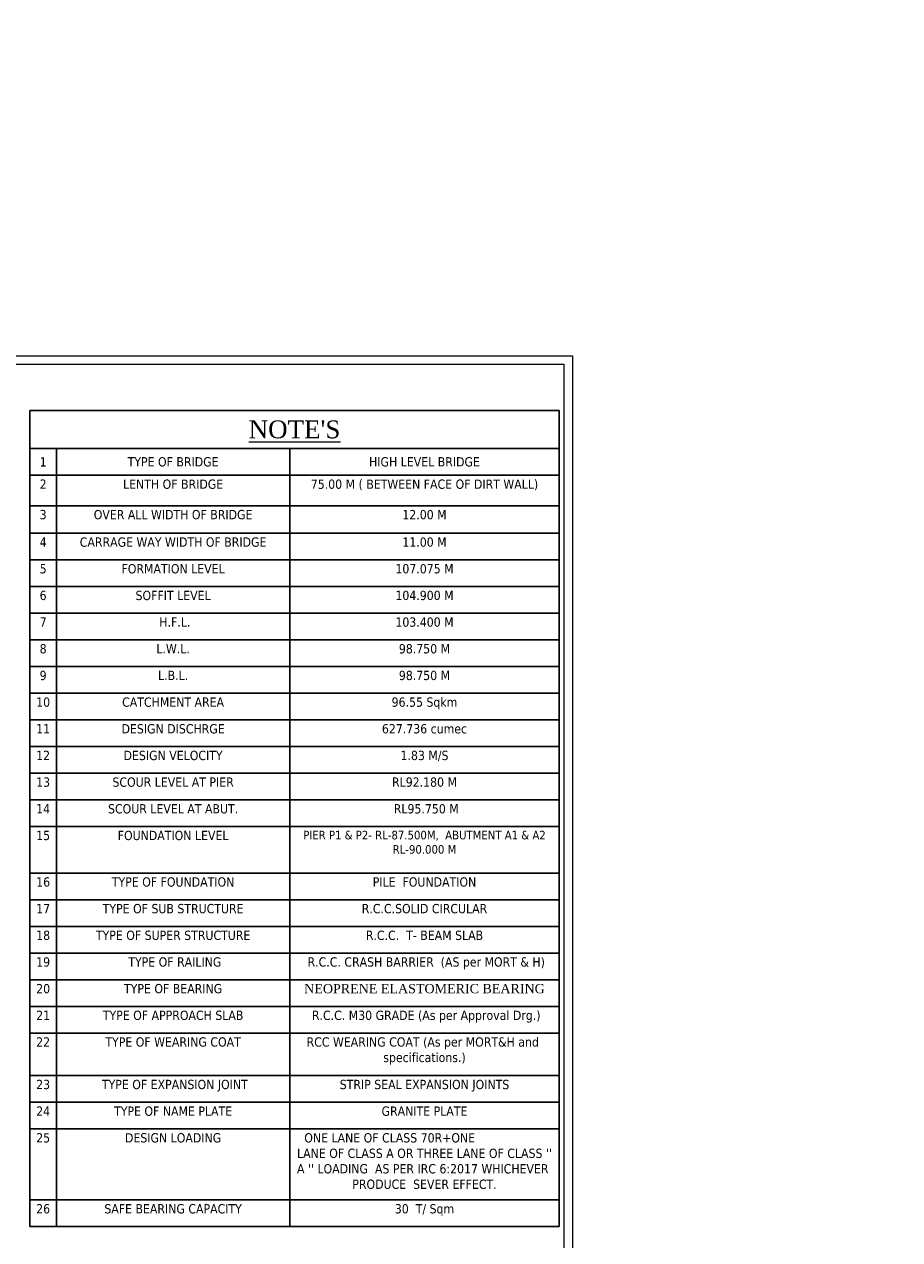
# Model space of a CAD drawing. Header units: millimetres. Extents: x -20950785 to 389010297, y -11535949 to 14056629.
# Tile 557 of 654: x 18385021 to 18487134, y -301771 to -160023. Entities that reach past the tile are written whole.
import ezdxf

# ---------------------------------------------------------------- set-up
doc = ezdxf.new("R2010")
doc.units = ezdxf.units.MM
doc.header["$LTSCALE"] = 60
doc.header["$MEASUREMENT"] = 0
doc.styles.add('PDF Arial Bold', font='times.ttf')

# ---------------------------------------------------------------- blocks, each defined once
blk = doc.blocks.new('*T3325')
at = {"color": 0, "linetype": 'ByBlock', "lineweight": -2, "ltscale": 2, "transparency": 16777216}
for p, q in [((0, 0), (61730, 0)), ((0, 0), (0, -95172)), ((61730, 0), (61730, -95172)), ((0, -4443), (61730, -4443)), ((3081, -4443), (3081, -95172)), ((30320, -4443), (30320, -95172)), ((0, -7553), (61730, -7553)), ((0, -11103), (61730, -11103)), ((0, -14308), (61730, -14308)), ((0, -17419), (61730, -17419)), ((0, -20529), (61730, -20529)), ((0, -23639), (61730, -23639)), ((0, -26750), (61730, -26750)), ((0, -29860), (61730, -29860)), ((0, -32970), (61730, -32970)), ((0, -36081), (61730, -36081)), ((0, -39191), (61730, -39191)), ((0, -42302), (61730, -42302)), ((0, -45412), (61730, -45412)), ((0, -48522), (61730, -48522)), ((0, -53946), (61730, -53946)), ((0, -57057), (61730, -57057)), ((0, -60167), (61730, -60167)), ((0, -63277), (61730, -63277)), ((0, -66388), (61730, -66388)), ((0, -69498), (61730, -69498)), ((0, -72609), (61730, -72609)), ((0, -77566), (61730, -77566)), ((0, -80677), (61730, -80677)), ((0, -83787), (61730, -83787)), ((0, -92062), (61730, -92062)), ((0, -95172), (61730, -95172))]:
    blk.add_line(p, q, dxfattribs=at)
at = {"color": 0, "linetype": 'Continuous', "lineweight": 9, "ltscale": 2, "transparency": 16777216}
for s, insert, char_height, width, attachment_point in [("{\\fTimes New Roman|b0|i0|c0|p18;\\L\\C256;NOTE'S}", (30865, -2221), 2081.86, 60731.2, 5), ('{\\fTahoma|b0|i0|c0|p34;\\C256;1', (1541, -5998), 1082.46, 2081.86, 5), ('{\\fTahoma|b0|i0|c0|p34;\\C256;TYPE OF BRIDGE}', (16701, -5998), 1082.46, 26239.82, 5), ('{\\fTahoma|b0|i0|c0|p34;\\C256;HIGH LEVEL BRIDGE}', (46025, -5998), 1082.46, 30410.94, 5), ('{\\fTahoma|b0|i0|c0|p34;\\C256;2', (1541, -8053), 1082.46, 2081.86, 2), ('{\\fTahoma|b0|i0|c0|p34;\\C256;LENTH OF BRIDGE }', (16701, -8053), 1082.46, 26239.82, 2), ('{\\fTahoma|b0|i0|c0|p34;\\C256;75.00 M ( BETWEEN FACE OF DIRT WALL)  }', (46025, -8053), 1082.46, 30410.94, 2), ('{\\fTahoma|b0|i0|c0|p34;\\C256;3', (1541, -11603), 1082.46, 2081.86, 2), ('{\\fTahoma|b0|i0|c0|p34;\\C256;OVER ALL WIDTH OF BRIDGE}', (16701, -11603), 1082.46, 26239.82, 2), ('{\\fTahoma|b0|i0|c0|p34;\\C256;12.00 M}', (46025, -11603), 1082.46, 30410.94, 2), ('{\\fTahoma|b0|i0|c0|p34;\\C256;4', (1541, -14808), 1082.46, 2081.86, 2), ('{\\fTahoma|b0|i0|c0|p34;\\C256;CARRAGE WAY WIDTH OF BRIDGE }', (16701, -14808), 1082.46, 26239.82, 2), ('{\\fTahoma|b0|i0|c0|p34;\\C256;11.00 M}', (46025, -14808), 1082.46, 30410.94, 2), ('{\\fTahoma|b0|i0|c0|p34;\\C256;5', (1541, -17918), 1082.46, 2081.86, 2), ('{\\fTahoma|b0|i0|c0|p34;\\C256;FORMATION LEVEL   }', (16701, -17918), 1082.46, 26239.82, 2), ('{\\fTahoma|b0|i0|c0|p34;\\C256;107.075 M}', (46025, -17918), 1082.46, 30410.94, 2), ('{\\fTahoma|b0|i0|c0|p34;\\C256;6', (1541, -21029), 1082.46, 2081.86, 2), ('{\\fTahoma|b0|i0|c0|p34;\\C256;SOFFIT LEVEL}', (16701, -21029), 1082.46, 26239.82, 2), ('{\\fTahoma|b0|i0|c0|p34;\\C256;104.900 M}', (46025, -21029), 1082.46, 30410.94, 2), ('{\\fTahoma|b0|i0|c0|p34;\\C256;7', (1541, -24139), 1082.46, 2081.86, 2), ('{\\fTahoma|b0|i0|c0|p34;\\C256; H.F.L. }', (16701, -24139), 1082.46, 26239.82, 2), ('{\\fTahoma|b0|i0|c0|p34;\\C256;103.400 M}', (46025, -24139), 1082.46, 30410.94, 2), ('{\\fTahoma|b0|i0|c0|p34;\\C256;8', (1541, -27249), 1082.46, 2081.86, 2), ('{\\fTahoma|b0|i0|c0|p34;\\C256;L.W.L.  }', (16701, -27249), 1082.46, 26239.82, 2), ('{\\fTahoma|b0|i0|c0|p34;\\C256;98.750 M}', (46025, -27249), 1082.46, 30410.94, 2), ('{\\fTahoma|b0|i0|c0|p34;\\C256;9', (1541, -30360), 1082.46, 2081.86, 2), ('{\\fTahoma|b0|i0|c0|p34;\\C256;L.B.L.  }', (16701, -30360), 1082.46, 26239.82, 2), ('{\\fTahoma|b0|i0|c0|p34;\\C256;98.750 M}', (46025, -30360), 1082.46, 30410.94, 2), ('{\\fTahoma|b0|i0|c0|p34;\\C256;10', (1541, -33470), 1082.46, 2081.86, 2), ('{\\fTahoma|b0|i0|c0|p34;\\C256;CATCHMENT AREA}', (16701, -33470), 1082.46, 26239.82, 2), ('{\\fTahoma|b0|i0|c0|p34;\\C256;96.55 Sqkm }', (46025, -33470), 1082.46, 30410.94, 2), ('{\\fTahoma|b0|i0|c0|p34;\\C256;11', (1541, -36581), 1082.46, 2081.86, 2), ('{\\fTahoma|b0|i0|c0|p34;\\C256;DESIGN DISCHRGE }', (16701, -36581), 1082.46, 26239.82, 2), ('{\\fTahoma|b0|i0|c0|p34;\\C256;627.736 cumec}', (46025, -36581), 1082.46, 30410.94, 2), ('{\\fTahoma|b0|i0|c0|p34;\\C256;12', (1541, -39691), 1082.46, 2081.86, 2), ('{\\fTahoma|b0|i0|c0|p34;\\C256;DESIGN VELOCITY}', (16701, -39691), 1082.46, 26239.82, 2), ('{\\fTahoma|b0|i0|c0|p34;\\C256;1.83 M/S}', (46025, -39691), 1082.46, 30410.94, 2), ('{\\fTahoma|b0|i0|c0|p34;\\C256;13', (1541, -42801), 1082.46, 2081.86, 2), ('{\\fTahoma|b0|i0|c0|p34;\\C256;SCOUR LEVEL AT PIER}', (16701, -42801), 1082.46, 26239.82, 2), ('{\\fTahoma|b0|i0|c0|p34;\\C256;RL92.180 M}', (46025, -42801), 1082.46, 30410.94, 2), ('{\\fTahoma|b0|i0|c0|p34;\\C256;14', (1541, -45912), 1082.46, 2081.86, 2), ('{\\fTahoma|b0|i0|c0|p34;\\C256;SCOUR LEVEL AT ABUT.}', (16701, -45912), 1082.46, 26239.82, 2), ('{\\fTahoma|b0|i0|c0|p34;\\C256; RL95.750 M}', (46025, -45912), 1082.46, 30410.94, 2), ('{\\fTahoma|b0|i0|c0|p34;\\C256;15', (1541, -49022), 1082.46, 2081.86, 2), ('{\\fTahoma|b0|i0|c0|p34;\\C256;FOUNDATION LEVEL}', (16701, -49022), 1082.46, 26239.82, 2), ('{\\fTahoma|b0|i0|c0|p34;\\C256;PIER P1 & P2- RL-87.500M,  ABUTMENT A1 & A2 RL-90.000 M}', (46025, -49022), 1000, 30410.94, 2), ('{\\fTahoma|b0|i0|c0|p34;\\C256;16', (1541, -54446), 1082.46, 2081.86, 2), ('{\\fTahoma|b0|i0|c0|p34;\\C256;TYPE OF FOUNDATION}', (16701, -54446), 1082.46, 26239.82, 2), ('{\\fTahoma|b0|i0|c0|p34;\\C256;PILE  FOUNDATION }', (46025, -54446), 1082.46, 30410.94, 2), ('{\\fTahoma|b0|i0|c0|p34;\\C256;17', (1541, -57556), 1082.46, 2081.86, 2), ('{\\fTahoma|b0|i0|c0|p34;\\C256;TYPE OF SUB STRUCTURE }', (16701, -57556), 1082.46, 26239.82, 2), ('{\\fTahoma|b0|i0|c0|p34;\\C256;R.C.C.SOLID CIRCULAR}', (46025, -57556), 1082.46, 30410.94, 2), ('{\\fTahoma|b0|i0|c0|p34;\\C256;18', (1541, -60667), 1082.46, 2081.86, 2), ('{\\fTahoma|b0|i0|c0|p34;\\C256;TYPE OF SUPER STRUCTURE }', (16701, -60667), 1082.46, 26239.82, 2), ('{\\fTahoma|b0|i0|c0|p34;\\C256;R.C.C.  T- BEAM SLAB }', (46025, -60667), 1082.46, 30410.94, 2), ('{\\fTahoma|b0|i0|c0|p34;\\C256;19', (1541, -63777), 1082.46, 2081.86, 2), ('{\\fTahoma|b0|i0|c0|p34;\\C256; TYPE OF RAILING}', (16701, -63777), 1082.46, 26239.82, 2), ('{\\fTahoma|b0|i0|c0|p34;\\C256; R.C.C. CRASH BARRIER  (AS per MORT & H)}', (46025, -63777), 1082.46, 30410.94, 2), ('{\\fTahoma|b0|i0|c0|p34;\\C256;20', (1541, -66887), 1082.46, 2081.86, 2), ('{\\fTahoma|b0|i0|c0|p34;\\C256;TYPE OF BEARING   }', (16701, -66887), 1082.46, 26239.82, 2), ('{\\fTimes New Roman|b0|i0|c0|p18;\\C256;NEOPRENE ELASTOMERIC BEARING}', (46025, -66887), 1082.46, 30410.94, 2), ('{\\fTahoma|b0|i0|c0|p34;\\C256;21', (1541, -69998), 1082.46, 2081.86, 2), ('{\\fTahoma|b0|i0|c0|p34;\\C256;TYPE OF APPROACH SLAB }', (16701, -69998), 1082.46, 26239.82, 2), ('{\\fTahoma|b0|i0|c0|p34;\\C256; R.C.C. M30 GRADE (As per Approval Drg.)}', (46025, -69998), 1082.46, 30410.94, 2), ('{\\fTahoma|b0|i0|c0|p34;\\C256;22', (1541, -73108), 1082.46, 2081.86, 2), ('{\\fTahoma|b0|i0|c0|p34;\\C256;TYPE OF WEARING COAT}', (16701, -73108), 1082.46, 26239.82, 2), ('{\\fTahoma|b0|i0|c0|p34;\\C256;RCC WEARING COAT (As per MORT&H and  specifications.)}', (46025, -73108), 1082.46, 30410.94, 2), ('{\\fTahoma|b0|i0|c0|p34;\\C256;23', (1541, -78066), 1082.46, 2081.86, 2), ('{\\fTahoma|b0|i0|c0|p34;\\C256; TYPE OF EXPANSION JOINT}', (16701, -78066), 1082.46, 26239.82, 2), ('{\\fTahoma|b0|i0|c0|p34;\\C256;STRIP SEAL EXPANSION JOINTS}', (46025, -78066), 1082.46, 30410.94, 2), ('{\\fTahoma|b0|i0|c0|p34;\\C256;24', (1541, -81176), 1082.46, 2081.86, 2), ('{\\fTahoma|b0|i0|c0|p34;\\C256;TYPE OF NAME PLATE   }', (16701, -81176), 1082.46, 26239.82, 2), ('{\\fTahoma|b0|i0|c0|p34;\\C256;GRANITE PLATE}', (46025, -81176), 1082.46, 30410.94, 2), ('{\\fTahoma|b0|i0|c0|p34;\\C256;25', (1541, -84287), 1082.46, 2081.86, 2), ('{\\fTahoma|b0|i0|c0|p34;\\C256;DESIGN LOADING}', (16701, -84287), 1082.46, 26239.82, 2), ("{\\fTahoma|b0|i0|c0|p34;\\C256;ONE LANE OF CLASS 70R+ONE                     LANE OF CLASS A OR THREE LANE OF CLASS '' A '' LOADING  AS PER IRC 6:2017 WHICHEVER  PRODUCE  SEVER EFFECT.}", (46025, -84287), 1082.456, 30410.94, 2), ('{\\fTahoma|b0|i0|c0|p34;\\C256;26', (1541, -92561), 1082.46, 2081.86, 2), ('{\\fTahoma|b0|i0|c0|p34;\\C256;SAFE BEARING CAPACITY }', (16701, -92561), 1082.46, 26239.82, 2), ('{\\fTahoma|b0|i0|c0|p34;\\C256;30  T/ Sqm}', (46025, -92561), 1082.46, 30410.94, 2)]:
    blk.add_mtext(s, dxfattribs=dict(at, insert=insert, char_height=char_height, width=width, attachment_point=attachment_point))

msp = doc.modelspace()

# ---------------------------------------------------------------- linework, layer by layer
at = {"color": 7, "linetype": 'Continuous', "lineweight": 9, "ltscale": 2, "elevation": -16236.32}
for points in [[(18448950.28, -387758.82), (18170470, -387758.82), (18170470, -198676), (18448950.28, -198676)], [(18447950.28, -386758.82), (18171470, -386758.82), (18171470, -199676), (18447950.28, -199676)]]:
    msp.add_lwpolyline(points, close=True, dxfattribs=at)
at = {"color": 7, "linetype": 'Continuous', "lineweight": 9, "ltscale": 2}
msp.add_circle((18317983, -285537.45), 347474.95, dxfattribs=at)

# ---------------------------------------------------------------- block references
msp.add_blockref('*T3325', (18385677, -205060.58, 2327.17))

# ---------------------------------------------------------------- texts
at = {"color": 7, "linetype": 'Continuous', "lineweight": 9, "ltscale": 2, "char_height": 900, "attachment_point": 1, "style": 'PDF Arial Bold'}
for s, width, insert in [('\\pi32.00393,t4532.00393,8132.00393;Stronge Rock', 7260.1146, (18368720.27, -286919.04)), ('\\pi1677.72757,t6177.72757;CR- 50 %', 8577.0125, (18308103.01, -288506.16)), ('\\pi1677.72757,t6177.72757;CR- 50 %', 8577.0125, (18327570.85, -288506.16)), ('\\pi1677.72757,t6177.72757;CR- 50 %', 8577.0125, (18347729.78, -288208.51)), ('\\pi1677.72757,t6177.72757;CR- 50 %', 8577.0125, (18368239.35, -288506.16))]:
    msp.add_mtext_dynamic_manual_height_columns(s, width=width, gutter_width=1, heights=[0], dxfattribs=dict(at, insert=insert))

doc.saveas('drawing.dxf')
